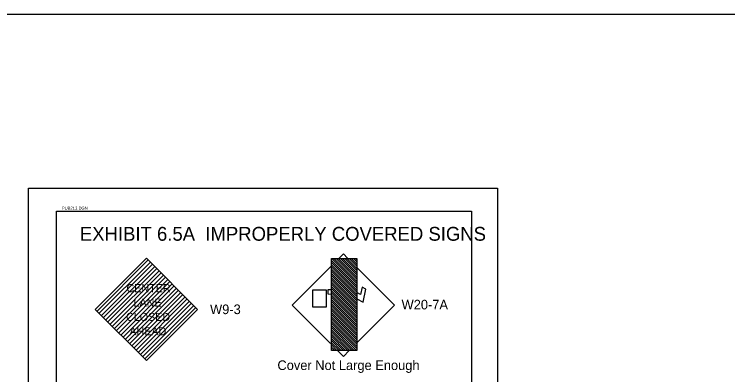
# Model space of a CAD drawing. Extents: x -14145 to -13521, y 30244 to 30661.
# Drawn here: x -13699.94 to -13661.13, y 30624.09 to 30643.68 of the extents above; entities that cross this region are included whole.
import ezdxf

# ---------------------------------------------------------------- set-up
doc = ezdxf.new("R2010")
doc.units = 0
for name, color, linetype in [('10', 7, 'Continuous'), ('11', 7, 'Continuous'), ('2', 7, 'Continuous'), ('3', 7, 'Continuous'), ('61', 7, 'Continuous')]:
    doc.layers.add(name, color=color, linetype=linetype)

msp = doc.modelspace()

# ---------------------------------------------------------------- linework, layer by layer
at = {"layer": '10'}
for p, q in [((-13697.633, 30632.969), (-13675.063, 30632.969)), ((-13697.633, 30601.517), (-13697.633, 30632.969)), ((-13675.063, 30632.969), (-13675.063, 30601.517))]:
    msp.add_line(p, q, dxfattribs=at)
at = {"layer": '11'}
msp.add_lwpolyline([(-14144.715, 30643.677), (-13521.024, 30643.677), (-13521.024, 30243.677), (-14144.715, 30243.677)], close=True, dxfattribs=at)
at = {"layer": '2'}
for p, q in [((-13692.746, 30630.418), (-13695.529, 30627.635)), ((-13689.963, 30627.635), (-13692.746, 30630.418)), ((-13682.272, 30630.416), (-13682.038, 30630.65)), ((-13682.038, 30630.65), (-13681.811, 30630.423)), ((-13695.436, 30627.541), (-13692.653, 30630.324)), ((-13695.318, 30627.424), (-13692.535, 30630.207)), ((-13695.2, 30627.306), (-13692.417, 30630.089)), ((-13681.311, 30628.923), (-13682.688, 30630.3)), ((-13681.311, 30628.805), (-13682.688, 30630.183)), ((-13681.311, 30628.688), (-13682.688, 30630.065)), ((-13681.311, 30629.041), (-13682.667, 30630.397)), ((-13681.311, 30629.159), (-13682.549, 30630.397)), ((-13681.311, 30629.277), (-13682.431, 30630.397)), ((-13681.311, 30629.395), (-13682.313, 30630.397)), ((-13681.311, 30629.513), (-13682.195, 30630.397)), ((-13681.311, 30629.63), (-13682.077, 30630.397)), ((-13681.311, 30629.748), (-13681.96, 30630.397)), ((-13681.311, 30629.866), (-13681.842, 30630.397)), ((-13681.311, 30629.984), (-13681.724, 30630.397)), ((-13681.311, 30630.102), (-13681.606, 30630.397)), ((-13681.311, 30630.22), (-13681.488, 30630.397)), ((-13681.311, 30630.338), (-13681.37, 30630.397)), ((-13695.082, 30627.188), (-13692.299, 30629.971)), ((-13694.964, 30627.07), (-13692.181, 30629.853)), ((-13694.846, 30626.952), (-13692.063, 30629.735)), ((-13684.821, 30627.867), (-13682.723, 30629.965)), ((-13681.311, 30628.57), (-13682.688, 30629.947)), ((-13681.311, 30628.452), (-13682.688, 30629.829)), ((-13681.311, 30628.334), (-13682.688, 30629.711)), ((-13681.288, 30629.9), (-13679.255, 30627.867)), ((-13694.728, 30626.834), (-13691.945, 30629.617)), ((-13694.611, 30626.716), (-13691.828, 30629.499)), ((-13694.493, 30626.599), (-13691.71, 30629.382)), ((-13694.375, 30626.481), (-13691.592, 30629.264)), ((-13681.311, 30628.216), (-13682.688, 30629.593)), ((-13681.311, 30628.098), (-13682.688, 30629.475)), ((-13681.311, 30627.981), (-13682.688, 30629.358)), ((-13694.257, 30626.363), (-13691.474, 30629.146)), ((-13694.139, 30626.245), (-13691.356, 30629.028)), ((-13694.021, 30626.127), (-13691.238, 30628.91)), ((-13681.311, 30627.863), (-13682.688, 30629.24)), ((-13681.311, 30627.745), (-13682.688, 30629.122)), ((-13681.311, 30627.627), (-13682.688, 30629.004)), ((-13681.311, 30627.509), (-13682.688, 30628.886)), ((-13693.903, 30626.009), (-13691.12, 30628.792)), ((-13693.786, 30625.891), (-13691.003, 30628.674)), ((-13693.668, 30625.774), (-13690.885, 30628.557)), ((-13681.311, 30627.391), (-13682.688, 30628.768)), ((-13681.311, 30627.273), (-13682.688, 30628.65)), ((-13681.311, 30627.156), (-13682.688, 30628.533)), ((-13693.55, 30625.656), (-13690.767, 30628.439)), ((-13693.432, 30625.538), (-13690.649, 30628.321)), ((-13693.314, 30625.42), (-13690.531, 30628.203)), ((-13693.196, 30625.302), (-13690.413, 30628.085)), ((-13681.311, 30627.038), (-13682.688, 30628.415)), ((-13681.311, 30626.92), (-13682.688, 30628.297)), ((-13681.311, 30626.802), (-13682.688, 30628.179)), ((-13693.078, 30625.184), (-13690.296, 30627.967)), ((-13692.961, 30625.067), (-13690.178, 30627.849)), ((-13692.843, 30624.949), (-13690.06, 30627.732)), ((-13682.736, 30625.782), (-13684.821, 30627.867)), ((-13681.311, 30626.684), (-13682.688, 30628.061)), ((-13681.311, 30626.566), (-13682.688, 30627.943)), ((-13681.311, 30626.448), (-13682.688, 30627.826)), ((-13681.311, 30626.331), (-13682.688, 30627.708)), ((-13679.255, 30627.867), (-13681.293, 30625.829)), ((-13692.746, 30624.852), (-13695.529, 30627.635)), ((-13692.746, 30624.852), (-13689.963, 30627.635)), ((-13681.311, 30626.213), (-13682.688, 30627.59)), ((-13681.311, 30626.095), (-13682.688, 30627.472)), ((-13681.311, 30625.977), (-13682.688, 30627.354)), ((-13681.311, 30625.859), (-13682.688, 30627.236)), ((-13681.311, 30625.741), (-13682.688, 30627.118)), ((-13681.311, 30625.624), (-13682.688, 30627.001)), ((-13681.311, 30625.506), (-13682.688, 30626.883)), ((-13681.331, 30625.408), (-13682.688, 30626.765)), ((-13681.448, 30625.408), (-13682.688, 30626.647)), ((-13681.566, 30625.408), (-13682.688, 30626.529)), ((-13693.617, 30626.267), (-13693.617, 30626.267)), ((-13681.684, 30625.408), (-13682.688, 30626.411)), ((-13681.802, 30625.408), (-13682.688, 30626.293)), ((-13681.92, 30625.408), (-13682.688, 30626.176)), ((-13682.038, 30625.408), (-13682.688, 30626.058)), ((-13682.156, 30625.408), (-13682.688, 30625.94)), ((-13682.273, 30625.408), (-13682.688, 30625.822)), ((-13682.391, 30625.408), (-13682.688, 30625.704)), ((-13682.509, 30625.408), (-13682.688, 30625.586)), ((-13682.627, 30625.408), (-13682.688, 30625.468)), ((-13682.038, 30625.084), (-13682.338, 30625.384)), ((-13681.721, 30625.401), (-13682.038, 30625.084))]:
    msp.add_line(p, q, dxfattribs=at)
msp.add_lwpolyline([(-13682.688, 30630.397), (-13681.311, 30630.397), (-13681.311, 30625.408), (-13682.688, 30625.408)], close=True, dxfattribs=at)
at = {"layer": '3'}
msp.add_lwpolyline([(-13683.706, 30628.7), (-13682.979, 30628.7), (-13682.979, 30627.764), (-13683.706, 30627.764)], close=True, dxfattribs=at)
for points in [[(-13682.688, 30628.692), (-13682.883, 30628.692), (-13682.883, 30628.49), (-13682.688, 30628.462)], [(-13682.688, 30628.462), (-13682.688, 30628.692)], [(-13681.311, 30628.215), (-13680.961, 30628.038), (-13680.808, 30628.741), (-13681.01, 30628.845), (-13681.115, 30628.45), (-13681.311, 30628.557)], [(-13681.311, 30628.557), (-13681.311, 30628.215)]]:
    msp.add_lwpolyline(points, dxfattribs=at)
at = {"layer": '61'}
msp.add_lwpolyline([(-13699.163, 30601.217), (-13699.163, 30634.217), (-13673.663, 30634.217), (-13673.663, 30601.217)], close=True, dxfattribs=at)

# ---------------------------------------------------------------- texts
at = {"layer": '2'}
for s, height, p in [('PUB213.DGN', 0.164, (-13697.35, 30633.057)), ('EXHIBIT 6.5A  IMPROPERLY COVERED SIGNS', 0.75247, (-13696.368, 30631.368))]:
    msp.add_text(s, height=height, rotation=360, dxfattribs=at).set_placement(p)
for s, height, p in [('CENTER', 0.4355, (-13693.832, 30628.573)), ('LANE', 0.4355, (-13693.45, 30627.792)), ('W20-7A', 0.5225, (-13678.872, 30627.636)), ('W9-3', 0.5225, (-13689.289, 30627.38)), ('CLOSED', 0.4355, (-13693.856, 30627.011)), ('AHEAD', 0.4355, (-13693.673, 30626.23)), ('Cover Not Large Enough', 0.52255, (-13685.624, 30624.341))]:
    msp.add_text(s, height=height, dxfattribs=at).set_placement(p)

doc.saveas('drawing.dxf')
